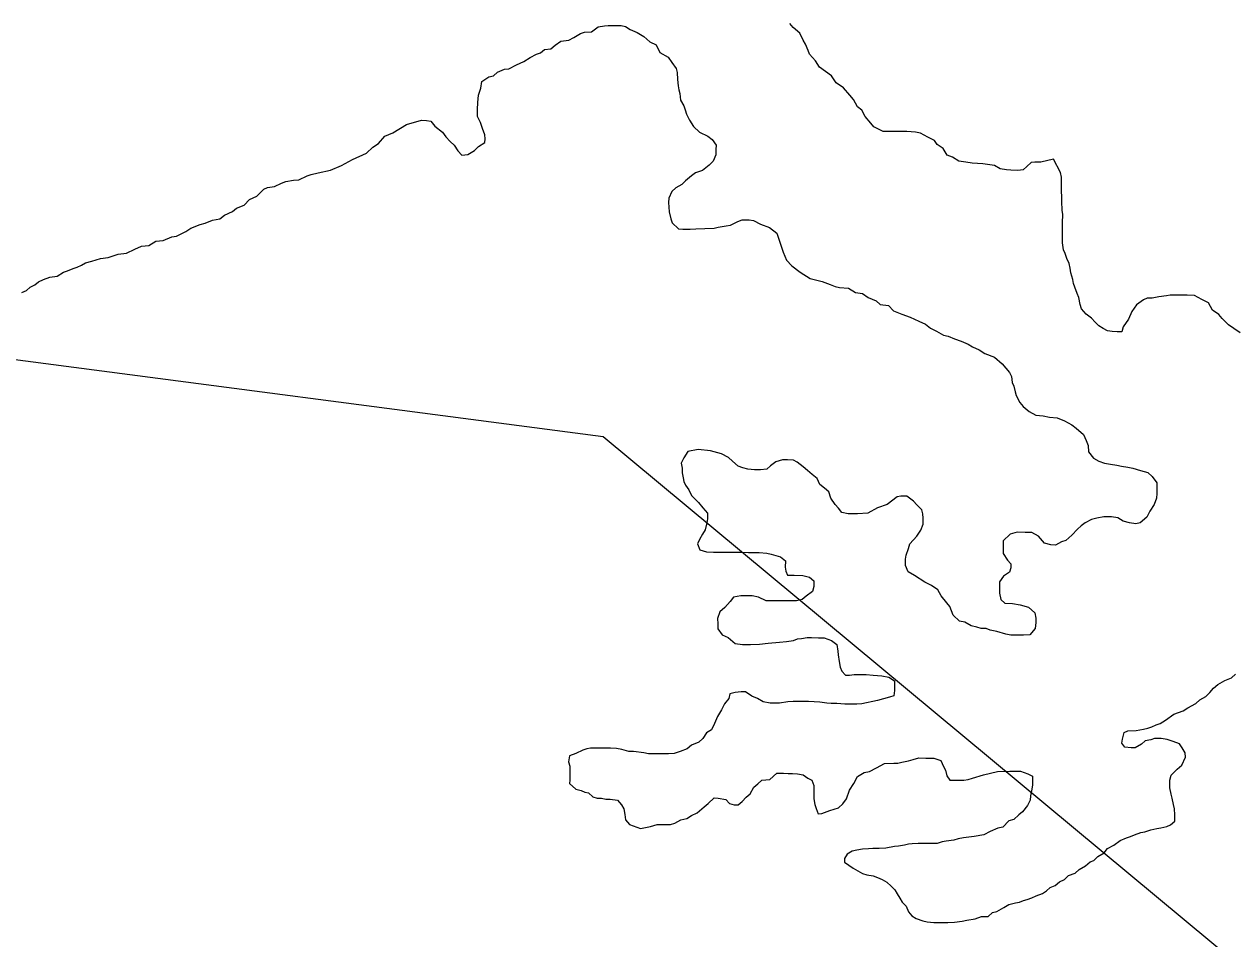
# Model space of a CAD drawing. Extents: x -1643653 to 4543381, y 1624270 to 13878484.
# Drawn here: x 803482 to 804103, y 9015281 to 9015750 of the extents above; entities that cross this region are included whole.
import ezdxf

# ---------------------------------------------------------------- set-up
doc = ezdxf.new("R2010")
doc.units = 0
doc.header["$LTSCALE"] = 200
doc.layers.add('60', color=7, linetype='Continuous', lineweight=13)

msp = doc.modelspace()

# ---------------------------------------------------------------- linework, layer by layer
at = {"layer": '60'}
for points in [[(807126, 9013554.3), (805831.2, 9014683.5), (804956.4, 9014561), (803779.5, 9015538.2), (802903.5, 9015653.1), (801522.3, 9016894.9), (800901.2, 9016842.4), (800376.3, 9017157.5), (799886.4, 9016711.1), (799746.4, 9016868.7), (799540.1, 9016834.7), (799794.2, 9017234.1), (799926.4, 9018248.5), (800734.8, 9018666.7), (801270.7, 9019718.2), (802746.2, 9020198.7), (804393.9, 9022148.4), (804477.4, 9023011.8), (804881.1, 9023304.3), (805354.3, 9023555), (806014.4, 9022695.6), (806410.3, 9021665.8)], [(803601.7, 9015661.8), (803605.2, 9015665.3), (803607.2, 9015666.3), (803610.8, 9015666.8), (803614.3, 9015668.5), (803616.5, 9015669.3), (803620.5, 9015670), (803623.3, 9015670.2), (803627.6, 9015672.2), (803629.6, 9015672.9), (803633.1, 9015673.7), (803639.6, 9015675.1), (803645.1, 9015677.6), (803650.8, 9015680.6), (803658, 9015683.9), (803661.2, 9015686.9), (803664.2, 9015688.9), (803667.5, 9015692.6), (803671.5, 9015694.3), (803678.6, 9015698.6), (803686.3, 9015700.8), (803688.8, 9015700.7), (803691.1, 9015700.2), (803693.1, 9015697.7), (803697.1, 9015694.7), (803698.8, 9015692.2), (803701, 9015689.9), (803703, 9015687.9), (803705, 9015685.1), (803707, 9015682.8), (803710, 9015683.1), (803713.5, 9015685.3), (803715.5, 9015687.3), (803718.8, 9015689.3), (803719, 9015691.3), (803718.8, 9015693.3), (803717.6, 9015696.5), (803716.6, 9015699.6), (803715.1, 9015702.6), (803715.1, 9015706.3), (803715.2, 9015709.8), (803715.5, 9015713.6), (803716.7, 9015717.3), (803717.3, 9015720.6), (803720.8, 9015723.1), (803723.3, 9015723.5), (803725.3, 9015725.5), (803728.8, 9015727), (803731.1, 9015727.2), (803735.1, 9015729.2), (803738.8, 9015730.9), (803742.1, 9015732.9), (803745.4, 9015734.7), (803747.4, 9015735.4), (803749.4, 9015737.1), (803752.7, 9015737.4), (803754.9, 9015739.3), (803757.9, 9015741.3), (803761.9, 9015741.8), (803764.5, 9015743.3), (803768, 9015745.3), (803770, 9015746), (803773.5, 9015746.2), (803777, 9015748.7), (803780.2, 9015749.2), (803782.2, 9015749.4), (803785.5, 9015749.4), (803788.8, 9015749.4), (803791, 9015748.9), (803793.5, 9015747.4), (803797, 9015745.8), (803800.5, 9015743.8), (803803.5, 9015741), (803806.7, 9015739.5), (803808.7, 9015735.5), (803812.9, 9015733.2), (803814.9, 9015730.4), (803817.1, 9015727.4), (803817.6, 9015725.2), (803817.8, 9015721.7), (803818, 9015718.4), (803818.5, 9015716.4), (803819, 9015714.4), (803819.2, 9015711.1), (803821, 9015708.1), (803821.7, 9015706.1), (803822.4, 9015703.8), (803823.9, 9015700.8), (803825.9, 9015697.6), (803829.1, 9015694.6), (803833.3, 9015692.5), (803835.6, 9015690.8), (803837.6, 9015688), (803837.5, 9015685.7), (803837.5, 9015683), (803836, 9015679.7), (803834, 9015677.7), (803830.5, 9015675), (803827, 9015673.8), (803824.9, 9015672.3), (803821.9, 9015669.6)], [(804010.8, 9015680.7), (804004.3, 9015679.2), (804001.3, 9015679.2), (803999.3, 9015679), (803997.2, 9015677), (803995.2, 9015675.3), (803992.5, 9015675), (803989, 9015675.1), (803986.7, 9015675.3), (803983.5, 9015675.8), (803980.5, 9015677.6), (803974.5, 9015678.4), (803969, 9015678.7), (803965.8, 9015679.2), (803962.3, 9015679.8), (803959, 9015681.8), (803956.3, 9015682.8), (803954.1, 9015686.3), (803951.1, 9015688.3), (803949.8, 9015690.3), (803946.3, 9015692.1), (803942.6, 9015694.2), (803939.9, 9015694.7), (803935.6, 9015694.9), (803931.9, 9015695), (803928.1, 9015695), (803923.4, 9015695), (803918.6, 9015697.3), (803917.1, 9015699.3), (803914.2, 9015702.6), (803912.4, 9015705.9), (803910.2, 9015707.6), (803908.2, 9015711.4), (803906.2, 9015713.7), (803903, 9015717.4), (803899.3, 9015720), (803896.8, 9015723.5), (803893.8, 9015725.8), (803890.6, 9015728), (803888.6, 9015731.3), (803885.6, 9015734.6), (803884.9, 9015736.6), (803883.4, 9015739.8), (803882.2, 9015741.9), (803880.5, 9015745.4), (803877.2, 9015748.4), (803875.5, 9015750.4)], [(804010.8, 9015680.7), (804004.3, 9015679.2), (804001.3, 9015679.2), (803999.3, 9015679), (803997.2, 9015677), (803995.2, 9015675.3), (803992.5, 9015675), (803989, 9015675.1), (803986.7, 9015675.3), (803983.5, 9015675.8), (803980.5, 9015677.6), (803974.5, 9015678.4), (803969, 9015678.7), (803965.8, 9015679.2), (803962.3, 9015679.8), (803959, 9015681.8), (803956.3, 9015682.8), (803954.1, 9015686.3), (803951.1, 9015688.3), (803949.8, 9015690.3), (803946.3, 9015692.1), (803942.6, 9015694.2), (803939.9, 9015694.7), (803935.6, 9015694.9), (803931.9, 9015695), (803928.1, 9015695), (803923.4, 9015695), (803918.6, 9015697.3), (803917.1, 9015699.3), (803914.2, 9015702.6), (803912.4, 9015705.9), (803910.2, 9015707.6), (803908.2, 9015711.4), (803906.2, 9015713.7), (803903, 9015717.4), (803899.3, 9015720), (803896.8, 9015723.5), (803893.8, 9015725.8), (803890.6, 9015728), (803888.6, 9015731.3), (803885.6, 9015734.6), (803884.9, 9015736.6), (803883.4, 9015739.8), (803882.2, 9015741.9), (803880.5, 9015745.4), (803877.2, 9015748.4), (803875.5, 9015750.4)], [(804106.7, 9015591.7), (804103.4, 9015593.9), (804100.7, 9015595.7), (804097.5, 9015599), (804095.7, 9015601), (804092.5, 9015603.3), (804090.5, 9015607.1), (804087, 9015608.8), (804083.3, 9015610.8), (804079.5, 9015610.9), (804074.8, 9015610.9), (804070.8, 9015610.9), (804068.8, 9015610.7), (804065, 9015610.2), (804061.5, 9015609.5), (804059, 9015609.5), (804057, 9015608.5), (804053.5, 9015606), (804051, 9015602.6), (804049.4, 9015598.6), (804046.7, 9015594.8), (804045.9, 9015592.1), (804043.6, 9015592.1), (804040.9, 9015592.4), (804038.6, 9015592.6), (804036.4, 9015593.9), (804034.1, 9015595.2), (804032.2, 9015597.2), (804030.4, 9015599.2), (804027.7, 9015601.2), (804025.2, 9015604), (804024.5, 9015606.2), (804023.8, 9015609.7), (804023, 9015611.8), (804021.8, 9015615), (804021.1, 9015617), (804020.8, 9015619), (804019.8, 9015622.5), (804019.4, 9015624.8), (804018.9, 9015627.3), (804017.7, 9015629.8), (804016.9, 9015632.3), (804015.9, 9015634.3), (804015.5, 9015637.8), (804015.5, 9015640.3), (804015.5, 9015645.1), (804015.5, 9015648.1), (804015.6, 9015652.4), (804015.3, 9015654.6), (804015.1, 9015659.1), (804015.1, 9015661.4), (804014.9, 9015664.4), (804014.9, 9015667.1), (804015, 9015669.1), (804015, 9015671.6), (804014.5, 9015673.9), (804010.8, 9015680.7)], [(804106.7, 9015591.7), (804103.4, 9015593.9), (804100.7, 9015595.7), (804097.5, 9015599), (804095.7, 9015601), (804092.5, 9015603.3), (804090.5, 9015607.1), (804087, 9015608.8), (804083.3, 9015610.8), (804079.5, 9015610.9), (804074.8, 9015610.9), (804070.8, 9015610.9), (804068.8, 9015610.7), (804065, 9015610.2), (804061.5, 9015609.5), (804059, 9015609.5), (804057, 9015608.5), (804053.5, 9015606), (804051, 9015602.6), (804049.4, 9015598.6), (804046.7, 9015594.8), (804045.9, 9015592.1), (804043.6, 9015592.1), (804040.9, 9015592.4), (804038.6, 9015592.6), (804036.4, 9015593.9), (804034.1, 9015595.2), (804032.2, 9015597.2), (804030.4, 9015599.2), (804027.7, 9015601.2), (804025.2, 9015604), (804024.5, 9015606.2), (804023.8, 9015609.7), (804023, 9015611.8), (804021.8, 9015615), (804021.1, 9015617), (804020.8, 9015619), (804019.8, 9015622.5), (804019.4, 9015624.8), (804018.9, 9015627.3), (804017.7, 9015629.8), (804016.9, 9015632.3), (804015.9, 9015634.3), (804015.5, 9015637.8), (804015.5, 9015640.3), (804015.5, 9015645.1), (804015.5, 9015648.1), (804015.6, 9015652.4), (804015.3, 9015654.6), (804015.1, 9015659.1), (804015.1, 9015661.4), (804014.9, 9015664.4), (804014.9, 9015667.1), (804015, 9015669.1), (804015, 9015671.6), (804014.5, 9015673.9), (804010.8, 9015680.7)], [(803821.9, 9015669.6), (803819.9, 9015667.8), (803816.9, 9015666.1), (803814.9, 9015664.1), (803813.3, 9015660.8), (803813.1, 9015658.6), (803813.5, 9015653.8), (803814.3, 9015650.1), (803815, 9015648.1), (803818.2, 9015645.1), (803820.5, 9015644.8), (803824.2, 9015644.8), (803827.2, 9015645), (803831.7, 9015645.2), (803836.5, 9015645.4), (803838.7, 9015645.9), (803842.8, 9015646.6), (803845, 9015646.9), (803848.8, 9015648.8), (803851, 9015649.6), (803854.5, 9015649.6), (803856.8, 9015649.3), (803860.3, 9015647.5), (803865, 9015645.7), (803868.7, 9015642.8), (803870.5, 9015637.7), (803872, 9015633), (803873.8, 9015629), (803876.4, 9015626), (803880.8, 9015622.7), (803880.8, 9015622.7), (803885.9, 9015619.5), (803885.9, 9015619.5), (803892.1, 9015618), (803892.1, 9015618), (803896.2, 9015616.4), (803898.7, 9015615.4), (803901, 9015614.9), (803905.5, 9015614.6), (803909.2, 9015612.3), (803912.7, 9015611.8), (803915.7, 9015609.8), (803919.7, 9015608), (803921.9, 9015606.2), (803926.1, 9015605.7), (803928.6, 9015602.9), (803932.9, 9015601.2), (803937.3, 9015599.6), (803941.6, 9015597.6), (803945.1, 9015596.1), (803947.6, 9015594.1), (803950.8, 9015592.5), (803954.3, 9015590.5), (803956.8, 9015590), (803960, 9015588.5), (803963.5, 9015587.4), (803967, 9015585.9), (803969.2, 9015584.4), (803972.7, 9015582.9), (803975.5, 9015581.1), (803980.5, 9015579.1), (803984.5, 9015575.7), (803988.2, 9015571.2), (803989.2, 9015569.2), (803989.7, 9015566.2), (803990.4, 9015564.2), (803991.1, 9015561.4), (803991.6, 9015559.4), (803993.6, 9015555.9), (803995.3, 9015553.8), (803998.3, 9015551.3), (804001.8, 9015549.3), (804005.5, 9015549), (804008.8, 9015548.3), (804012.8, 9015548), (804016.5, 9015546.5), (804020.2, 9015544.4), (804022.5, 9015542.7), (804026.2, 9015539.4), (804027.7, 9015536.4), (804028.7, 9015533.8), (804028.9, 9015530.6), (804031.4, 9015527.3), (804034.1, 9015525.8), (804037.1, 9015524.8), (804040.1, 9015524.3), (804043.4, 9015523.7), (804045.8, 9015523.2), (804049.1, 9015522.7), (804051.6, 9015522.2), (804055.6, 9015520.9), (804059.3, 9015519.9), (804061.6, 9015517.9), (804064, 9015514.6), (804064, 9015512.6), (804064, 9015509.1), (804063.7, 9015506.8), (804062.5, 9015503.6), (804060.4, 9015500.1), (804058.7, 9015497.1), (804055.4, 9015494.1)], [(803481, 9015612.3), (803483.3, 9015613.3), (803485.3, 9015615.1), (803487.6, 9015616.3), (803489.6, 9015617.8), (803492.1, 9015619), (803495.3, 9015620.2), (803499.1, 9015620.7), (803502.4, 9015622.7), (803504.4, 9015623.4), (803507.4, 9015624.7), (803509.4, 9015625.4), (803511.7, 9015626.4), (803513.7, 9015627.6), (803516.9, 9015628.4), (803521.4, 9015629.8), (803525.4, 9015630.3), (803530.5, 9015632), (803534.7, 9015632.5), (803539, 9015634.5), (803542.5, 9015636.2), (803546.2, 9015636.4), (803549.8, 9015638.7), (803553.5, 9015639.1), (803558, 9015640.9), (803560.5, 9015641.3), (803565.3, 9015643.6), (803567.8, 9015645.3), (803572.6, 9015647.3), (803575.1, 9015648), (803578.9, 9015649.5), (803582.6, 9015650.2), (803585.1, 9015652), (803589.2, 9015653.9), (803591.2, 9015655.7), (803595.2, 9015657.1), (803598, 9015660.1), (803601.7, 9015661.8)], [(803823.1, 9015530.7), (803821, 9015527.4), (803819.7, 9015524.8), (803820.1, 9015522.1), (803820.1, 9015519.7), (803820.6, 9015517.3), (803821, 9015515.4), (803821.9, 9015513.4), (803823.6, 9015511), (803824.9, 9015508.2), (803828.6, 9015504.6), (803830.8, 9015501.9), (803833.1, 9015499.1), (803833.1, 9015496.1), (803832.8, 9015494.1), (803832, 9015490.6), (803830.5, 9015488.3), (803829, 9015485.6), (803828, 9015483.4), (803829.2, 9015480.3), (803832.7, 9015479.3), (803836.2, 9015479.1), (803839.4, 9015479), (803842.7, 9015479), (803846.2, 9015479), (803850.7, 9015479), (803854.2, 9015478.9), (803857.7, 9015478.9), (803859.7, 9015478.9), (803863.7, 9015478.6), (803865.9, 9015478.1), (803868.2, 9015477.3), (803870.7, 9015476.6), (803873.2, 9015474.6), (803873.1, 9015471.3), (803873.4, 9015469.3), (803874.3, 9015467.3), (803877.6, 9015467.3), (803882.1, 9015467), (803885.6, 9015466.2), (803887.8, 9015464.4), (803887.8, 9015461.4), (803887, 9015458.9), (803883.8, 9015456.5), (803881.8, 9015454.7), (803878.8, 9015454), (803874.5, 9015454), (803870, 9015454), (803865.5, 9015454.1), (803863.2, 9015454.1), (803859.3, 9015455.9), (803856, 9015456.6), (803853, 9015456.7), (803850.3, 9015456.7), (803846.5, 9015456), (803844.7, 9015453.7), (803842, 9015450.7), (803839.4, 9015448.5), (803838.2, 9015445), (803838.4, 9015442.2), (803838.4, 9015439.7), (803840.6, 9015436.7), (803843.8, 9015435.2), (803847.3, 9015432.2), (803851.1, 9015431.6), (803853.1, 9015431.6), (803855.3, 9015431.6), (803859.8, 9015431.8), (803864.3, 9015432.3), (803870.1, 9015432.8), (803873.8, 9015433.2), (803877.3, 9015433.7), (803879.4, 9015434.5), (803881.4, 9015434.7), (803884.4, 9015435.2), (803886.6, 9015435.2), (803890.1, 9015435.1), (803893.1, 9015435.1), (803896.9, 9015433.8), (803899.6, 9015431.6), (803900.1, 9015428.3), (803900.3, 9015426.3), (803900.8, 9015423), (803901.3, 9015420), (803902.2, 9015418), (803904, 9015416), (803906, 9015416), (803908.5, 9015416.2), (803910.5, 9015416.2), (803914.7, 9015416.2), (803918.2, 9015415.9), (803922.7, 9015415.6), (803926.2, 9015414.9), (803929.2, 9015413.1), (803929.2, 9015411.1), (803929.2, 9015408.1), (803928.9, 9015405.3), (803926.7, 9015404.6), (803920.4, 9015402.9), (803912.4, 9015401.2), (803909.9, 9015401)], [(803871.6, 9015526.5), (803868.3, 9015525.4), (803865.5, 9015523.4), (803863.6, 9015521.6), (803860.3, 9015521.3), (803857.3, 9015521.4), (803853.8, 9015521.6), (803851.3, 9015522.4), (803848.9, 9015523.2), (803845.9, 9015525.7), (803843.9, 9015527.7), (803840.4, 9015529.5), (803834.7, 9015531.1), (803828.4, 9015531.7), (803823.1, 9015530.7)], [(804055.4, 9015494.1), (804053.1, 9015493.6), (804049.9, 9015494.2), (804046.6, 9015494.9), (804043.9, 9015496.7), (804040.7, 9015497.2), (804036.7, 9015497.2), (804033.1, 9015496.5), (804030.4, 9015495.8), (804027.1, 9015494.1), (804025.1, 9015492.6), (804023.1, 9015490.8), (804020.3, 9015487.8), (804017.1, 9015485.1), (804015, 9015484.4), (804011.8, 9015482.6), (804009.5, 9015482.9), (804006.3, 9015483.7), (804003.1, 9015487.2), (803999.8, 9015489.2), (803996.3, 9015489.2), (803992.1, 9015489.3), (803988.6, 9015488.3), (803985, 9015484.8), (803985, 9015481.3), (803985, 9015478.3), (803987.2, 9015475), (803989, 9015473), (803988.9, 9015471), (803988.2, 9015468.8), (803985.2, 9015466.8), (803983.1, 9015463.8), (803983.1, 9015461.6), (803983.1, 9015458.1), (803983.8, 9015454.8), (803985.8, 9015452.8), (803989.8, 9015452.7), (803993.8, 9015452), (803998, 9015450.9), (804001.3, 9015447.9), (804001.7, 9015445.2), (804001.7, 9015442.9), (804001.5, 9015439.9), (803998.7, 9015436.7), (803995.4, 9015436.4), (803992.9, 9015436.5), (803988.9, 9015436.5), (803986.4, 9015437), (803981.7, 9015438.3), (803978.4, 9015439.1), (803976.2, 9015439.8), (803973.7, 9015439.9), (803971.5, 9015440.5), (803968.5, 9015441.3), (803965.3, 9015443.1), (803962.6, 9015443.6), (803959.3, 9015446.8), (803957.6, 9015451.1), (803956.1, 9015453.1), (803953.2, 9015456.7), (803951.4, 9015459.7), (803948.2, 9015461.9), (803944.7, 9015463.7), (803939.5, 9015467), (803936.2, 9015469), (803934.8, 9015472.3), (803934.8, 9015475.5), (803935.1, 9015477.5), (803936.3, 9015481), (803937.1, 9015483.3), (803940.6, 9015487.3), (803942.7, 9015490.3), (803943.9, 9015493.5), (803943.9, 9015496.5), (803943.7, 9015498.8), (803943.2, 9015500.8), (803940.7, 9015503.3), (803939, 9015505.3), (803935.5, 9015507.8), (803932.5, 9015507.8), (803930.5, 9015507.4), (803925.5, 9015503.6), (803920.5, 9015501.9), (803915.5, 9015499), (803910.2, 9015498.7), (803905.4, 9015498.8), (803902.2, 9015499.5), (803900.5, 9015501.6), (803898.7, 9015503.6), (803896.5, 9015506.8), (803895.5, 9015510.1), (803893.3, 9015511.9), (803890.8, 9015513.8), (803889.5, 9015516.9), (803886.9, 9015518.9), (803884.5, 9015521), (803882.3, 9015522.8), (803879.2, 9015525.2), (803877.3, 9015526.3), (803874.2, 9015526.5), (803871.6, 9015526.5)], [(804065.6, 9015391.2), (804068.4, 9015392.9), (804072.7, 9015395.9), (804077.4, 9015397.6), (804079.9, 9015399.1), (804083.9, 9015401.3), (804086, 9015403.3), (804089, 9015405), (804091.2, 9015407), (804093, 9015409.2), (804095.3, 9015411.2), (804098.8, 9015413.2), (804102.3, 9015414.5), (804104.3, 9015416.4)], [(803909.9, 9015401), (803906.6, 9015401), (803903.6, 9015401), (803899.6, 9015401.3), (803896.6, 9015401.3), (803894.4, 9015401.6), (803890.9, 9015402.1), (803887.9, 9015402.3), (803885.1, 9015402.4), (803883.1, 9015402.4), (803880.1, 9015402.4), (803877.1, 9015402.4), (803874.4, 9015402.2), (803870.1, 9015401.5), (803868.1, 9015401.5), (803865.3, 9015401.5), (803861.8, 9015402.3), (803858.9, 9015404), (803855.9, 9015405.1), (803852.6, 9015407.3), (803850.4, 9015407.3), (803847.4, 9015407.1), (803844.6, 9015406.4), (803844.1, 9015403.9), (803841.8, 9015401.2), (803840.3, 9015398.2), (803838.3, 9015394.7), (803836.8, 9015391.2), (803835.2, 9015387.9), (803832.7, 9015386.4), (803830.7, 9015383.5), (803828.7, 9015381.5), (803824.9, 9015380), (803822.7, 9015378.2), (803819.1, 9015376.8), (803816.1, 9015375.8), (803813.1, 9015375.6), (803811.1, 9015375.6), (803809.1, 9015375.6), (803806.9, 9015375.6), (803804.9, 9015375.6), (803802.9, 9015375.6), (803800.4, 9015376.1), (803795.1, 9015376.8), (803792.8, 9015376.8), (803789.1, 9015377.8), (803786.4, 9015378.3), (803783.4, 9015378.4), (803781.3, 9015378.4), (803779.1, 9015378.4), (803775.8, 9015378.4), (803773.1, 9015378.4), (803771.1, 9015378.2), (803769.1, 9015377.5), (803765.6, 9015375.7), (803762.3, 9015374.5), (803761.8, 9015371.5), (803762.5, 9015369.2), (803762.5, 9015366), (803762.5, 9015364), (803762.5, 9015362), (803762.2, 9015360.4)], [(803908, 9015316.8), (803912.7, 9015314.1), (803915, 9015313.5), (803918.2, 9015313), (803920.4, 9015312), (803922.9, 9015311), (803925.2, 9015309.7), (803927.4, 9015307.7), (803929.4, 9015305.7), (803930.6, 9015303.7), (803931.9, 9015301.4), (803933.1, 9015299.4), (803935.1, 9015297.4), (803936.3, 9015294.4), (803938.1, 9015292.4), (803940.3, 9015291.1), (803943.8, 9015289.8), (803946, 9015289.3), (803949.3, 9015289), (803951.3, 9015289), (803954.5, 9015289), (803956.5, 9015289), (803960, 9015289.2), (803964, 9015289.7), (803966.3, 9015290.2), (803970.6, 9015290.9), (803973.8, 9015292.1), (803977.3, 9015292.1), (803979.6, 9015294.1), (803981.8, 9015294.6), (803985.3, 9015296.6), (803987.9, 9015298.3), (803991.4, 9015299), (803993.4, 9015299.5), (803995.4, 9015300.2), (803997.4, 9015300.7), (803999.7, 9015301.7), (804001.9, 9015302.7), (804005.2, 9015303.9), (804007.2, 9015305.2), (804009.2, 9015306.9), (804011.7, 9015307.9), (804014, 9015309.9), (804016.5, 9015311.1), (804018.5, 9015313.1), (804022, 9015314.3), (804024, 9015316.1), (804027.3, 9015318.1), (804029.6, 9015320.1), (804031.6, 9015320.8), (804033.6, 9015322.8), (804036.8, 9015324.8), (804038.6, 9015327), (804041.9, 9015328.7), (804045.1, 9015331), (804048.4, 9015332.4), (804050.4, 9015333.2), (804052.4, 9015333.9), (804055.7, 9015335.1), (804057.7, 9015335.6), (804060.9, 9015336.6), (804064, 9015337.3), (804066, 9015337.6), (804069, 9015338.3), (804071, 9015339.1), (804073.2, 9015341), (804073.2, 9015344.3), (804073, 9015347.3), (804072.5, 9015349.6), (804071.8, 9015352.8), (804071.3, 9015354.8), (804070.6, 9015358.1), (804070.6, 9015360.1), (804070.6, 9015362.1), (804071.2, 9015364.6), (804074.4, 9015367.6), (804076.7, 9015369.8), (804078.7, 9015373.8), (804078.5, 9015376.1), (804077, 9015378.6), (804075.5, 9015380.6), (804072.3, 9015381.8), (804069.3, 9015382.9), (804066.1, 9015383.4), (804062.8, 9015383.4), (804060.8, 9015382.7), (804058, 9015382.2), (804056, 9015380.5), (804052.8, 9015378.7), (804050.8, 9015378.7), (804047.5, 9015379), (804046, 9015381), (804046.3, 9015383), (804047.1, 9015386.5), (804049.1, 9015387.3), (804053.3, 9015387.5), (804057.1, 9015388.2), (804059.3, 9015388.7), (804061.3, 9015389.4), (804063.6, 9015390.4), (804065.6, 9015391.2)], [(803809.3, 9015339.3), (803811.3, 9015339.3), (803814.1, 9015339.2), (803816.4, 9015340), (803819.4, 9015341.7), (803822.6, 9015342.4), (803824.9, 9015343.9), (803827.9, 9015345.2), (803831.4, 9015348.4), (803833.4, 9015350.1), (803836.5, 9015352.9), (803838.7, 9015352.8), (803842.5, 9015352.1), (803844.5, 9015350.1), (803846.9, 9015349.3), (803848.9, 9015349.3), (803851, 9015351), (803853, 9015353.3), (803855, 9015355), (803857, 9015358.5), (803859, 9015360.2), (803861, 9015362), (803865.1, 9015362.4), (803868.8, 9015365.7), (803872.1, 9015365.7), (803874.6, 9015365.4), (803876.8, 9015365.4), (803879.3, 9015365.3), (803882.3, 9015364.8), (803884.6, 9015363.1), (803886.8, 9015362.1), (803887.8, 9015359.3), (803887.8, 9015357.3), (803887.8, 9015354.5), (803887.7, 9015352.5), (803888.2, 9015349.5), (803889, 9015347.5), (803889.9, 9015344.8), (803891.9, 9015345), (803895.9, 9015346.5), (803898.2, 9015347.2), (803900.5, 9015347.9), (803902.7, 9015349.9), (803904.5, 9015352.4), (803906, 9015356.9), (803908.3, 9015360.4), (803910.1, 9015363.9), (803913.6, 9015365.9), (803916.3, 9015366.4), (803919.9, 9015368.3), (803924.1, 9015370.6), (803928.9, 9015370.8), (803930.9, 9015370.8), (803932.9, 9015371.3), (803936.4, 9015372), (803938.7, 9015372.7), (803941.7, 9015373.5), (803945.2, 9015373.4), (803947.4, 9015373.4), (803949.4, 9015373.4), (803952.9, 9015372.1), (803954.4, 9015369.1), (803955.4, 9015367.1), (803956.1, 9015364.3), (803957.6, 9015362.1)], [(803957.6, 9015362.1), (803961.8, 9015362.1), (803964.8, 9015362), (803967.1, 9015362.3), (803969.3, 9015363), (803974.9, 9015364.7), (803982.1, 9015366.4), (803988.4, 9015366.6), (803993.9, 9015366.6), (803997.6, 9015365.3), (804000.1, 9015364.1), (804000.1, 9015362.1), (804000.1, 9015359.6), (803999.8, 9015357.5), (803999.1, 9015354), (803998.8, 9015351.8), (803997.5, 9015349.1), (803995, 9015345.8), (803993, 9015344.3), (803990.5, 9015341.8), (803987.9, 9015341.1), (803984.9, 9015337.9), (803982.2, 9015337.4), (803978.4, 9015335.7), (803975.1, 9015333.9), (803970.1, 9015333.2), (803964.6, 9015332.5), (803961.9, 9015332), (803959.6, 9015331.3), (803955.8, 9015330.8), (803953.6, 9015330.3), (803951.1, 9015329.6), (803947.6, 9015329.6), (803944.6, 9015329.6), (803941.3, 9015329.6), (803938.3, 9015329.4), (803936.3, 9015329.2)], [(803762.2, 9015360.4), (803765.6, 9015357.4), (803768.2, 9015356.7), (803770.1, 9015355.9), (803772, 9015355.6), (803774.2, 9015353.5), (803776.4, 9015352.8), (803778.7, 9015352.8), (803780.9, 9015352.2), (803783.2, 9015352.2), (803786.9, 9015351.7), (803788.9, 9015349.4), (803790.2, 9015347.4), (803790.6, 9015344.4), (803791.1, 9015341.7), (803793.1, 9015339.2), (803793.1, 9015339.2), (803793.1, 9015339.2), (803793.1, 9015339.2), (803798.8, 9015337.3), (803798.8, 9015337.3), (803798.8, 9015337.3), (803803.8, 9015338.3), (803807.3, 9015339.3), (803809.3, 9015339.3)], [(803936.3, 9015329.2), (803934.3, 9015328.7), (803931.3, 9015328.2), (803929.1, 9015328), (803924.8, 9015327.2), (803921.3, 9015327), (803918.1, 9015327), (803915.8, 9015326.8), (803912.8, 9015326.6), (803909.8, 9015326.1), (803907.5, 9015325.6), (803904.8, 9015324.1), (803903.5, 9015321.9), (803903.5, 9015319.9), (803908, 9015316.8)]]:
    msp.add_lwpolyline(points, dxfattribs=at)
at = {"layer": '60', "lineweight": 25}
msp.add_spline([(814781, 9009175.5), (814787.2, 9009173.4), (814796.9, 9009173.4), (814799.4, 9009172.4), (814805.1, 9009174.5), (814805.6, 9009176.5), (814811.7, 9009179.5), (814811.7, 9009179.5), (814801.5, 9009181), (814790.7, 9009181.5), (814784.1, 9009183.1), (814777.4, 9009185.1), (814778.4, 9009175.5)], degree=3, dxfattribs=at)

doc.saveas('drawing.dxf')
